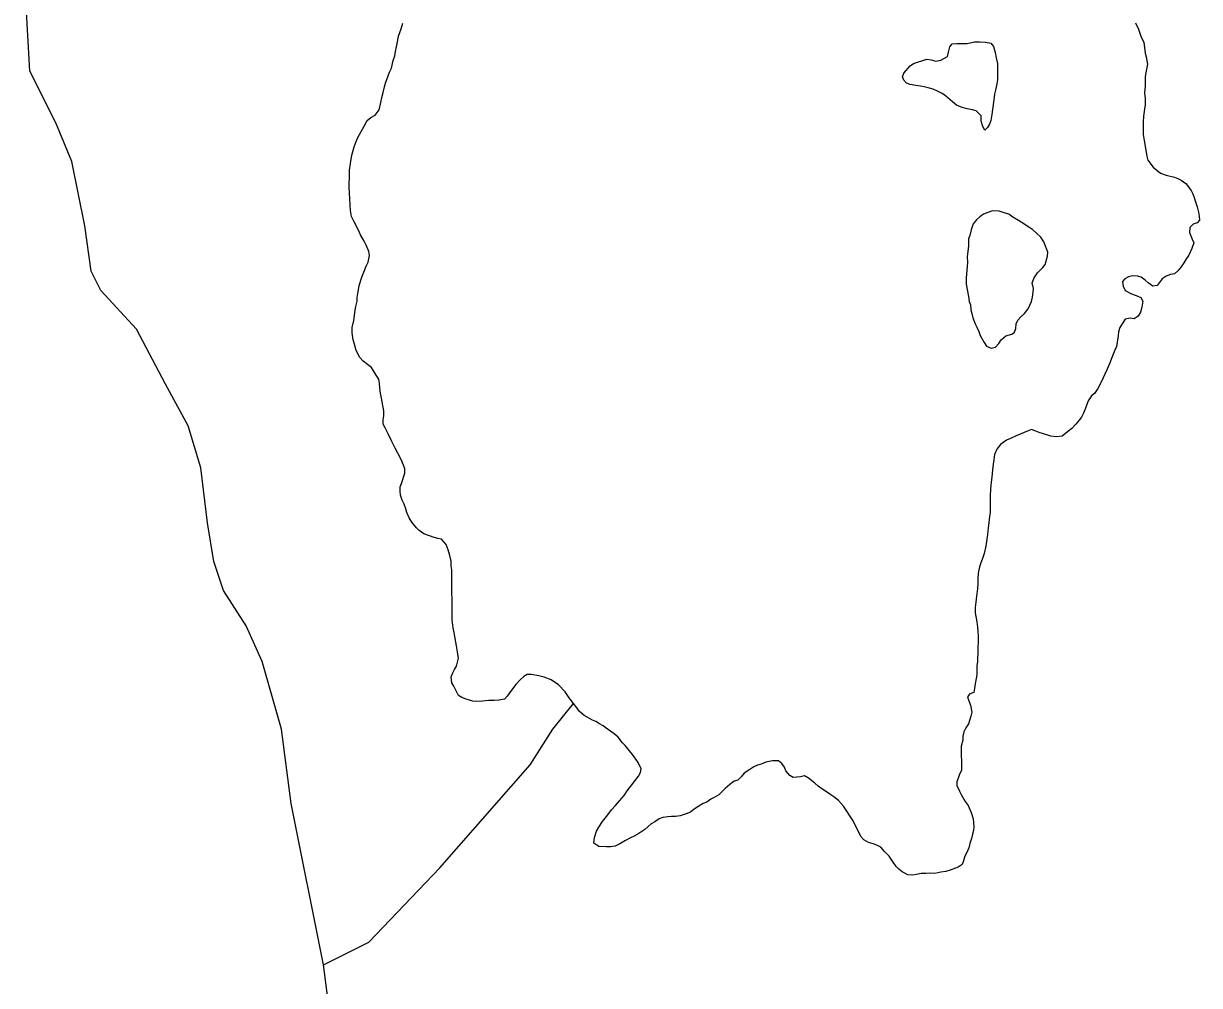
# Model space of a CAD drawing. Extents: x 3177185 to 3215018, y 812988 to 838321.
# Drawn here: x 3195473 to 3196451, y 833926 to 834726 of the extents above; entities that cross this region are included whole.
import ezdxf

# ---------------------------------------------------------------- set-up
doc = ezdxf.new("R2010")
doc.units = 0
doc.layers.add('V-TOPO-SHOR', color=7, linetype='Continuous')

msp = doc.modelspace()

# ---------------------------------------------------------------- linework, layer by layer
at = {"layer": 'V-TOPO-SHOR'}
for points in [[(3195722.94, 833943.43), (3195696.1, 834077.61), (3195688.05, 834139.33), (3195671.95, 834195.69), (3195658.53, 834225.2), (3195639.75, 834254.72), (3195631.7, 834278.88), (3195626.33, 834311.08), (3195620.96, 834356.7), (3195610.23, 834391.58), (3195591.44, 834426.47), (3195567.29, 834472.09), (3195537.77, 834504.29), (3195529.72, 834520.4), (3195524.35, 834557.97), (3195513.62, 834611.64), (3195500.2, 834643.84), (3195478.73, 834686.78), (3195473.37, 834780.7)], [(3195774.44, 834676.68), (3195777.81, 834685.74), (3195779.49, 834689.08), (3195780.94, 834695.52), (3195782.15, 834699.34), (3195782.87, 834702.92), (3195783.6, 834706.97), (3195784.33, 834711.03), (3195785.3, 834715.8), (3195787.47, 834721.76), (3195788.92, 834726.53)], [(3196398.21, 834726.79), (3196400.58, 834721.53), (3196402.95, 834715.08), (3196405.08, 834710.77), (3196406.25, 834701.69), (3196407.2, 834698.59), (3196408.13, 834692.62), (3196407.4, 834688.32), (3196406.19, 834682.36), (3196406.16, 834674.48), (3196405.67, 834668.75), (3196406.37, 834663.97), (3196406.12, 834658.72), (3196405.63, 834655.14), (3196404.89, 834649.17), (3196404.64, 834644.4), (3196404.63, 834640.58), (3196404.61, 834633.9), (3196405.31, 834629.12), (3196407.65, 834615.98), (3196408.36, 834612.64), (3196412.88, 834606.89), (3196419.07, 834601.86), (3196423.84, 834600.17), (3196430.52, 834598.48), (3196433.38, 834597.52), (3196436.24, 834596.08), (3196440.05, 834593.2), (3196444.57, 834587.45), (3196445.76, 834584.58), (3196446.94, 834581.72), (3196448.12, 834577.89), (3196449.54, 834573.83), (3196450.72, 834569.29), (3196451.19, 834566.18), (3196451.42, 834562.84), (3196449.5, 834560.46), (3196446.16, 834559.52), (3196443.28, 834556.66), (3196443.03, 834552.6), (3196445.4, 834546.86), (3196446.59, 834543.76), (3196445.14, 834539.22), (3196442.5, 834533.74), (3196440.1, 834529.93), (3196438.42, 834527.31), (3196436.26, 834523.97), (3196433.38, 834520.64), (3196430.51, 834518.02), (3196427.4, 834517.55), (3196423.58, 834516.13), (3196420.47, 834513.99), (3196416.16, 834508.52), (3196412.57, 834507.81), (3196408.76, 834510.69), (3196406.38, 834512.84), (3196402.81, 834515.24), (3196399.94, 834516.21), (3196395.65, 834516.46), (3196392.3, 834515.75), (3196389.43, 834514.09), (3196387.51, 834511.71), (3196387.98, 834507.89), (3196389.64, 834504.3), (3196394.88, 834501.42), (3196398.7, 834499.97), (3196402.75, 834498.53), (3196404.42, 834495.42), (3196403.45, 834490.41), (3196402.48, 834486.12), (3196400.32, 834483.02), (3196397.21, 834480.64), (3196393.87, 834481.37), (3196389.56, 834480.42), (3196385.25, 834473.51), (3196384.04, 834469.94), (3196383.79, 834466.6), (3196382.33, 834457.77), (3196380.89, 834454.67), (3196378.97, 834449.9), (3196377.04, 834444.65), (3196374.63, 834438.93), (3196372.71, 834434.64), (3196369.83, 834428.44), (3196366.94, 834422.72)], [(3196224.54, 834696.53), (3196228.36, 834696.04), (3196232.18, 834695.07), (3196236.24, 834695.78), (3196241.74, 834698.86), (3196242.71, 834702.44), (3196243.92, 834706.98), (3196245.83, 834709.36), (3196249.65, 834709.82), (3196254.43, 834709.57), (3196258.25, 834709.79), (3196264.22, 834710.97), (3196268.76, 834711.2), (3196273.53, 834710.94), (3196277.83, 834709.97), (3196280.21, 834707.1), (3196281.38, 834702.08), (3196282.33, 834697.78), (3196283.5, 834693.01), (3196283.49, 834687.27), (3196283.47, 834682.5), (3196283.46, 834679.4), (3196282.74, 834676.06), (3196281.77, 834670.81), (3196281.04, 834667.47), (3196280.31, 834662.93), (3196279.33, 834654.82), (3196278.84, 834650.52), (3196277.87, 834645.75), (3196276.9, 834642.65), (3196274.98, 834639.79), (3196272.83, 834637.65), (3196271.17, 834640.76), (3196269.98, 834645.06), (3196269.76, 834649.59), (3196265.71, 834653.67), (3196262.61, 834654.63), (3196258.08, 834655.36), (3196254.02, 834656.33), (3196249.26, 834658.49), (3196245.92, 834661.13), (3196240.21, 834666.16), (3196237.35, 834668.08), (3196233.53, 834670), (3196229.96, 834671.68), (3196225.66, 834672.89), (3196222.56, 834673.62), (3196219.46, 834674.34), (3196215.4, 834674.83), (3196210.87, 834675.56), (3196207.77, 834676.77), (3196205.63, 834679.16), (3196204.45, 834682.03), (3196205.65, 834685.13), (3196210.68, 834691.08), (3196213.55, 834692.98), (3196224.54, 834696.53)], [(3195829.87, 834230.28), (3195829.89, 834237.21), (3195829.91, 834241.74), (3195829.92, 834245.56), (3195829.47, 834255.11), (3195829.48, 834259.17), (3195829.5, 834262.52), (3195829.51, 834267.05), (3195829.52, 834271.83), (3195829.06, 834275.17), (3195829.07, 834279.23), (3195827.89, 834283.77), (3195826.47, 834288.55), (3195824.81, 834293.09), (3195821.01, 834297.4), (3195817.91, 834297.89), (3195814.81, 834298.85), (3195806.22, 834301.74), (3195802.41, 834304.62), (3195800.27, 834306.77), (3195796.22, 834311.56), (3195794.08, 834315.15), (3195792.19, 834319.69), (3195791.24, 834322.56), (3195789.82, 834326.62), (3195788.4, 834329.73), (3195786.98, 834334.03), (3195786.51, 834337.38), (3195786.76, 834340.96), (3195787.73, 834343.82), (3195790.62, 834352.41), (3195790.39, 834355.99), (3195789.45, 834358.86), (3195787.08, 834364.11), (3195782.57, 834373.2), (3195779.72, 834378.7), (3195776.87, 834384.44), (3195774.02, 834389.94), (3195772.6, 834393.05), (3195772.37, 834396.63), (3195773.1, 834399.97), (3195773.11, 834404.03), (3195771.7, 834411.68), (3195771, 834414.78), (3195770.29, 834418.84), (3195769.59, 834422.9), (3195769.37, 834427.2), (3195768.9, 834430.55), (3195766.76, 834433.89), (3195762.72, 834440.11), (3195759.39, 834442.75), (3195755.81, 834445.39), (3195752.96, 834448.5), (3195750.11, 834454.48), (3195748.7, 834459.5), (3195747.51, 834463.08), (3195746.81, 834469.05), (3195746.83, 834473.59), (3195748.04, 834479.31), (3195749.26, 834487.91), (3195749.75, 834491.01), (3195750.95, 834495.3), (3195750.96, 834498.41), (3195751.45, 834501.75), (3195752.66, 834508.19), (3195753.87, 834512.96), (3195755.08, 834516.3), (3195757, 834520.83), (3195758.45, 834524.41), (3195760.13, 834527.74), (3195761.1, 834533.23), (3195760.63, 834536.58), (3195758.74, 834541.36), (3195756.6, 834545.18), (3195753.75, 834550.45), (3195751.85, 834554.51), (3195748.29, 834561.44), (3195746.16, 834565.75), (3195745.22, 834570.77), (3195744.99, 834575.3), (3195744.77, 834580.8), (3195744.55, 834585.09), (3195744.09, 834590.35), (3195744.36, 834600.61), (3195744.61, 834604.43), (3195745.34, 834609.92), (3195746.56, 834616.84), (3195748.49, 834623.76), (3195749.93, 834628.29), (3195751.38, 834631.63), (3195754.26, 834636.63), (3195756.66, 834640.92), (3195759.3, 834645.69), (3195762.17, 834648.07), (3195765.76, 834649.97), (3195769.12, 834654.49), (3195770.57, 834660.7), (3195771.54, 834665.94), (3195772.5, 834668.81), (3195773.47, 834673.58), (3195774.44, 834676.68)], [(3196258.18, 834532.64), (3196258.4, 834527.63), (3196257.65, 834517.84), (3196257.4, 834514.74), (3196257.39, 834509.48), (3196259.27, 834499.21), (3196259.97, 834495.15), (3196260.92, 834492.28), (3196261.38, 834488.22), (3196262.09, 834485.12), (3196262.79, 834481.53), (3196264.92, 834476.52), (3196266.11, 834473.65), (3196267.77, 834470.06), (3196268.96, 834466.71), (3196272.28, 834460.97), (3196274.42, 834457.86), (3196278.23, 834456.18), (3196281.82, 834457.12), (3196284.45, 834460.22), (3196286.37, 834463.08), (3196290.44, 834466.65), (3196295.22, 834467.83), (3196297.61, 834469.73), (3196298.58, 834472.59), (3196299.07, 834476.65), (3196300.27, 834479.51), (3196303.15, 834482.6), (3196305.78, 834485.22), (3196308.9, 834489.03), (3196311.78, 834495.23), (3196312.5, 834498.81), (3196313.23, 834502.87), (3196313.25, 834505.97), (3196312.31, 834510.51), (3196313.99, 834514.8), (3196316.63, 834518.85), (3196319.02, 834521.23), (3196321.18, 834523.38), (3196323.1, 834525.99), (3196325.03, 834532.67), (3196325.28, 834536.26), (3196321.96, 834544.86), (3196319.35, 834548.69), (3196315.78, 834552.04), (3196312.44, 834554.92), (3196308.87, 834557.08), (3196305.29, 834559.71), (3196300.77, 834562.35), (3196296.24, 834565.23), (3196292.9, 834567.63), (3196288.13, 834569.08), (3196284.79, 834570.28), (3196279.3, 834570.54), (3196275.48, 834569.12), (3196271.89, 834567.7), (3196268.78, 834565.56), (3196265.91, 834562.94), (3196263.27, 834559.61), (3196261.59, 834554.84), (3196260.38, 834550.06), (3196259.42, 834547.2), (3196259.4, 834541.23), (3196258.18, 834532.64)], [(3196366.94, 834422.72), (3196364.07, 834418.67), (3196361.67, 834416.53), (3196358.79, 834412.48), (3196356.63, 834406.52), (3196354.94, 834402.22), (3196353.26, 834398.89), (3196351.34, 834396.27), (3196348.47, 834393.17), (3196345.35, 834389.36), (3196341.76, 834386.74), (3196337.22, 834383.18), (3196332.44, 834382.48), (3196327.9, 834382.97), (3196321.7, 834384.9), (3196318.12, 834386.1), (3196315.26, 834387.31), (3196311.69, 834388.51), (3196308.82, 834387.56), (3196299.02, 834383.3), (3196294.23, 834381.16), (3196290.89, 834379.74), (3196285.86, 834376.18), (3196282.98, 834372.36), (3196281.06, 834367.83), (3196280.33, 834363.54), (3196279.84, 834359.72), (3196279.35, 834355.19), (3196278.85, 834348.98), (3196277.88, 834342.54), (3196277.63, 834338.48), (3196277.38, 834333.94), (3196277.36, 834328.93), (3196277.35, 834324.87), (3196277.33, 834319.86), (3196276.6, 834314.13), (3196276.35, 834311.03), (3196275.62, 834306.73), (3196275.12, 834301.24), (3196273.66, 834291.7), (3196272.45, 834285.49), (3196270.76, 834280.48), (3196269.56, 834277.62), (3196268.59, 834274.52), (3196267.39, 834269.03), (3196267.13, 834264.5), (3196267.12, 834260.2), (3196266.87, 834256.14), (3196265.89, 834249.94), (3196265.4, 834244.93), (3196264.91, 834240.63), (3196264.9, 834236.09), (3196266.3, 834228.69), (3196266.77, 834224.15), (3196267, 834220.57), (3196267.22, 834216.75), (3196266.94, 834202.42)], [(3196064.39, 834096.09), (3196060.8, 834093.24), (3196056.97, 834089.91), (3196054.09, 834087.29), (3196051.7, 834084.91), (3196047.87, 834082.54), (3196045, 834081.11), (3196041.65, 834078.73), (3196038.54, 834077.55), (3196034.96, 834075.41), (3196031.13, 834072.8), (3196028.02, 834070.42), (3196024.43, 834069), (3196019.41, 834067.34), (3196015.59, 834066.88), (3196012.25, 834066.89), (3196009.14, 834066.42), (3196005.08, 834065.95), (3196001.98, 834064.77), (3195998.39, 834062.4), (3195995.52, 834060.73), (3195992.88, 834058.35), (3195990.01, 834055.97), (3195984.99, 834052.65), (3195981.16, 834050.51), (3195978.29, 834049.09), (3195973.98, 834046.71), (3195969.2, 834044.1), (3195965.38, 834042.2), (3195961.55, 834041.5), (3195958.21, 834041.51), (3195951.77, 834041.77), (3195947.72, 834044.65), (3195948.21, 834049.18), (3195949.9, 834054.43), (3195951.82, 834058), (3195954.94, 834062.53), (3195959.25, 834068.25), (3195962.37, 834072.3), (3195965.72, 834075.87), (3195969.07, 834079.68), (3195972.91, 834084.2), (3195975.55, 834088.01), (3195979.38, 834093.01), (3195984.9, 834100.4), (3195986.58, 834103.26), (3195987.06, 834106.36), (3195984.46, 834111.62), (3195982.55, 834114.49), (3195979.94, 834118.32), (3195973.75, 834125.74), (3195971.61, 834128.13), (3195968.04, 834132.68), (3195964.71, 834135.56), (3195958.04, 834140.35), (3195955.42, 834142.27), (3195952.32, 834143.95), (3195949.46, 834145.63), (3195946.6, 834146.83), (3195939.69, 834150.68), (3195935.4, 834154.27), (3195933.74, 834156.9), (3195930.89, 834160.73), (3195927.08, 834165.52), (3195923.76, 834170.54), (3195918.28, 834176.29), (3195912.33, 834180.37), (3195906.36, 834182.53), (3195902.07, 834183.74), (3195895.63, 834184.95), (3195892.28, 834184.96), (3195889.41, 834183.06), (3195886.54, 834180.45), (3195882.95, 834176.64), (3195881.03, 834174.26), (3195878.39, 834170.68), (3195875.52, 834166.87), (3195873.36, 834164.25), (3195868.82, 834163.55), (3195864.76, 834163.32), (3195859.98, 834163.1), (3195854.97, 834162.64), (3195850.2, 834162.42), (3195847.09, 834162.66), (3195841.61, 834164.35), (3195837.79, 834165.79), (3195835.17, 834167.47), (3195833.51, 834170.82), (3195831.13, 834175.13), (3195829.71, 834178), (3195829.01, 834183.01), (3195830.45, 834186.11), (3195831.89, 834188.97), (3195833.57, 834191.83), (3195835.27, 834198.51), (3195834.33, 834203.77), (3195833.39, 834208.78), (3195831.98, 834216.43), (3195831.51, 834219.77), (3195830.81, 834223.59), (3195829.87, 834230.28)], [(3196266.94, 834202.42), (3196266.69, 834198.84), (3196266.68, 834195.5), (3196266.19, 834192.4), (3196266.18, 834188.58), (3196266.17, 834184.52), (3196265.68, 834181.42), (3196264.95, 834177.12), (3196264.22, 834173.3), (3196263.73, 834169.96), (3196260.39, 834168.78), (3196258.47, 834166.16), (3196259.66, 834163.05), (3196261.08, 834159.47), (3196262.01, 834153.49), (3196261.29, 834150.15), (3196259.36, 834143.95), (3196257.2, 834140.38), (3196255.52, 834137.28), (3196254.55, 834133.46), (3196254.54, 834130.12), (3196253.33, 834125.35), (3196253.08, 834121.77), (3196253.3, 834117.23), (3196253.53, 834113.41), (3196253.52, 834110.07), (3196253.51, 834105.29), (3196251.58, 834101.24), (3196249.66, 834095.52), (3196249.65, 834092.41), (3196251.78, 834087.87), (3196253.2, 834085), (3196256.53, 834079.26), (3196258.91, 834075.91), (3196261.51, 834070.17), (3196263.17, 834064.68), (3196263.87, 834058.47), (3196263.38, 834055.12), (3196262.65, 834052.02), (3196261.92, 834048.44), (3196260.48, 834044.39), (3196259.51, 834040.81), (3196257.83, 834036.76), (3196256.39, 834033.66), (3196255.18, 834029.84), (3196253.98, 834026.74), (3196250.63, 834024.6), (3196243.94, 834022.24), (3196240.35, 834021.06), (3196236.29, 834020.59), (3196231.27, 834019.41), (3196227.93, 834019.66), (3196223.87, 834019.44), (3196220.05, 834019.21), (3196215.99, 834018.5), (3196212.89, 834018.04), (3196208.83, 834018.29), (3196204.06, 834020.69), (3196201.44, 834022.85), (3196199.06, 834025.24), (3196196.21, 834029.55), (3196193.36, 834033.86), (3196189.31, 834037.69), (3196186.46, 834041.28), (3196183.6, 834042.72), (3196180.02, 834043.92), (3196176.2, 834045.13), (3196172.39, 834047.29), (3196169.77, 834050.16), (3196166.69, 834056.62), (3196165.03, 834059.49), (3196163.37, 834063.08), (3196160.51, 834067.38), (3196158.14, 834071.21), (3196155.29, 834075.28), (3196151.24, 834080.07), (3196147.43, 834083.18), (3196143.86, 834085.34), (3196140.29, 834087.74), (3196137.42, 834089.66), (3196134.33, 834092.06), (3196131.47, 834094.45), (3196126.23, 834098.77), (3196122.89, 834100.45), (3196119.55, 834099.74), (3196113.58, 834099.28), (3196110.72, 834100.96), (3196107.39, 834104.79), (3196106.2, 834107.9), (3196104.07, 834110.77), (3196101.21, 834112.93), (3196096.43, 834112.94), (3196090.7, 834112.01), (3196086.87, 834110.35), (3196083.77, 834109.4), (3196080.9, 834107.98), (3196077.55, 834105.84), (3196072.76, 834102.75), (3196070.13, 834099.66), (3196067.49, 834097.04), (3196064.39, 834096.09)], [(3195615.59, 832837.81), (3195607.54, 832867.33), (3195610.23, 832894.16), (3195626.33, 832921), (3195634.38, 832963.93), (3195629.01, 833012.24), (3195631.7, 833031.02), (3195639.75, 833052.49), (3195680, 833095.43), (3195798.08, 833224.24), (3195808.81, 833251.07), (3195822.23, 833320.85), (3195822.23, 833382.57), (3195733.67, 833860.24), (3195722.94, 833943.43), (3195760.51, 833962.22), (3195819.54, 834023.94), (3195894.68, 834109.81), (3195913.47, 834139.33), (3195930.89, 834160.73)]]:
    msp.add_lwpolyline(points, dxfattribs=at)

doc.saveas('drawing.dxf')
